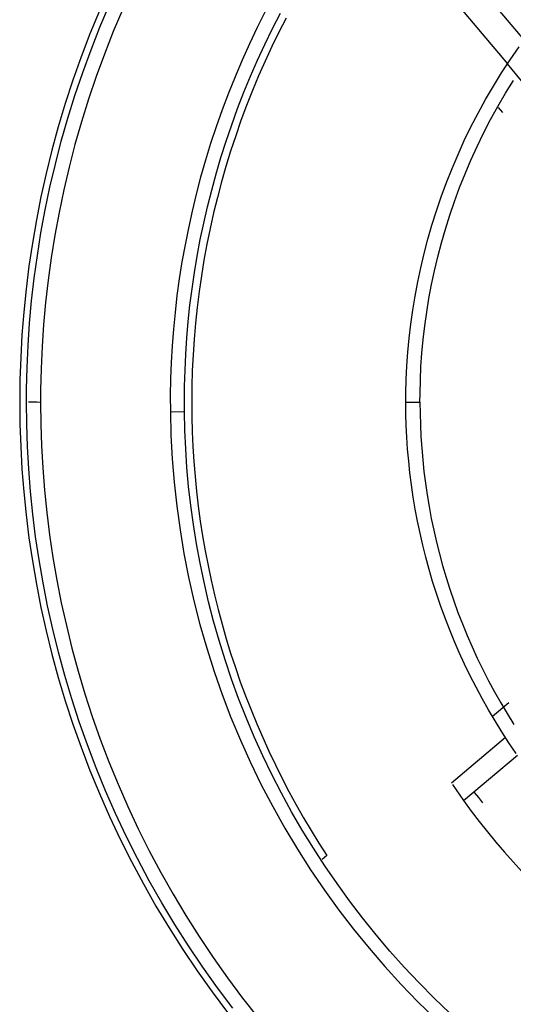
# Model space of a CAD drawing. Header units: millimetres. Extents: x -2637 to -1637, y 678 to 1678.
# Tile 274 of 348: x -2035 to -2028, y 1383 to 1397. Entities that reach past the tile are written whole.
import ezdxf

# ---------------------------------------------------------------- set-up
doc = ezdxf.new("R2010")
doc.units = ezdxf.units.MM
doc.layers.add('Make2D$B.SHOW mini', color=7, linetype='Continuous', true_color=0x000000)

msp = doc.modelspace()

# ---------------------------------------------------------------- linework, layer by layer
at = {"layer": 'Make2D$B.SHOW mini', "color": 18, "lineweight": -3, "true_color": 0x000000}
for points in [[(-2028.696, 1397.1), (-2028.036, 1396.313)], [(-2035.12, 1391.338), (-2035.112, 1391.65), (-2035.098, 1391.964), (-2035.076, 1392.281), (-2035.047, 1392.6), (-2035.01, 1392.921), (-2034.966, 1393.243), (-2034.914, 1393.567), (-2034.854, 1393.892), (-2034.786, 1394.218), (-2034.709, 1394.544), (-2034.625, 1394.871), (-2034.531, 1395.197), (-2034.43, 1395.524), (-2034.32, 1395.849), (-2034.201, 1396.174), (-2034.074, 1396.497), (-2033.938, 1396.819)], [(-2034.082, 1396.729), (-2034.217, 1396.401), (-2034.343, 1396.072), (-2034.46, 1395.741), (-2034.568, 1395.409), (-2034.667, 1395.077), (-2034.758, 1394.745), (-2034.84, 1394.412), (-2034.914, 1394.08), (-2034.979, 1393.749), (-2035.036, 1393.419), (-2035.085, 1393.09), (-2035.126, 1392.762), (-2035.16, 1392.436), (-2035.185, 1392.113), (-2035.203, 1391.791), (-2035.214, 1391.472), (-2035.217, 1391.156)], [(-2033.75, 1396.751), (-2033.885, 1396.433), (-2034.011, 1396.113), (-2034.128, 1395.791), (-2034.237, 1395.469), (-2034.338, 1395.146), (-2034.43, 1394.823), (-2034.514, 1394.5), (-2034.59, 1394.177), (-2034.657, 1393.854), (-2034.717, 1393.533), (-2034.768, 1393.212), (-2034.812, 1392.893), (-2034.848, 1392.576), (-2034.877, 1392.26), (-2034.898, 1391.947), (-2034.913, 1391.635), (-2034.92, 1391.327)], [(-2031.719, 1396.718), (-2031.834, 1396.489), (-2031.945, 1396.257), (-2032.05, 1396.024), (-2032.15, 1395.79), (-2032.245, 1395.554), (-2032.335, 1395.317), (-2032.419, 1395.078), (-2032.498, 1394.839), (-2032.572, 1394.599), (-2032.641, 1394.359), (-2032.704, 1394.118), (-2032.762, 1393.876), (-2032.815, 1393.635), (-2032.863, 1393.394), (-2032.906, 1393.153), (-2032.944, 1392.913), (-2032.977, 1392.672), (-2033.004, 1392.433), (-2033.027, 1392.195), (-2033.045, 1391.957), (-2033.059, 1391.72), (-2033.068, 1391.485), (-2033.072, 1391.251), (-2033.071, 1391.019)], [(-2032.872, 1391.156), (-2032.87, 1391.383), (-2032.863, 1391.611), (-2032.852, 1391.84), (-2032.837, 1392.071), (-2032.817, 1392.302), (-2032.792, 1392.534), (-2032.762, 1392.767), (-2032.728, 1393.001), (-2032.689, 1393.235), (-2032.645, 1393.469), (-2032.596, 1393.704), (-2032.542, 1393.938), (-2032.483, 1394.173), (-2032.42, 1394.407), (-2032.351, 1394.641), (-2032.277, 1394.874), (-2032.198, 1395.106), (-2032.114, 1395.337), (-2032.024, 1395.568), (-2031.93, 1395.797), (-2031.831, 1396.024), (-2031.727, 1396.25), (-2031.618, 1396.475), (-2031.504, 1396.697)], [(-2028.94, 1396.768), (-2028.272, 1395.973)], [(-2031.424, 1396.625), (-2031.527, 1396.422), (-2031.627, 1396.218), (-2031.722, 1396.011), (-2031.814, 1395.802), (-2031.902, 1395.591), (-2031.986, 1395.379), (-2032.066, 1395.164), (-2032.141, 1394.948), (-2032.213, 1394.731), (-2032.28, 1394.512), (-2032.343, 1394.292), (-2032.401, 1394.071), (-2032.456, 1393.849), (-2032.506, 1393.626), (-2032.551, 1393.403), (-2032.593, 1393.179), (-2032.629, 1392.954), (-2032.662, 1392.729), (-2032.69, 1392.504), (-2032.714, 1392.279), (-2032.733, 1392.054), (-2032.748, 1391.829), (-2032.759, 1391.604), (-2032.765, 1391.38), (-2032.767, 1391.156)], [(-2029.716, 1391.284), (-2029.711, 1391.478), (-2029.702, 1391.673), (-2029.688, 1391.869), (-2029.67, 1392.067), (-2029.647, 1392.266), (-2029.619, 1392.466), (-2029.586, 1392.666), (-2029.548, 1392.868), (-2029.505, 1393.07), (-2029.458, 1393.272), (-2029.404, 1393.475), (-2029.346, 1393.677), (-2029.283, 1393.879), (-2029.214, 1394.081), (-2029.14, 1394.282), (-2029.06, 1394.483), (-2028.975, 1394.682), (-2028.885, 1394.88), (-2028.79, 1395.077), (-2028.689, 1395.272), (-2028.582, 1395.465), (-2028.471, 1395.657), (-2028.354, 1395.846), (-2028.233, 1396.032), (-2028.106, 1396.216)], [(-2028.071, 1395.732), (-2028.272, 1395.973)], [(-2029.516, 1391.281), (-2029.511, 1391.47), (-2029.502, 1391.661), (-2029.489, 1391.853), (-2029.471, 1392.046), (-2029.448, 1392.24), (-2029.421, 1392.436), (-2029.389, 1392.632), (-2029.352, 1392.829), (-2029.31, 1393.026), (-2029.263, 1393.224), (-2029.212, 1393.422), (-2029.155, 1393.619), (-2029.093, 1393.817), (-2029.025, 1394.014), (-2028.953, 1394.211), (-2028.875, 1394.407), (-2028.792, 1394.602), (-2028.704, 1394.795), (-2028.611, 1394.987), (-2028.512, 1395.178), (-2028.408, 1395.367), (-2028.3, 1395.554), (-2028.186, 1395.738)], [(-2028.404, 1395.352), (-2028.343, 1395.279)], [(-2035.121, 1391.156), (-2035.12, 1391.338)], [(-2034.92, 1391.327), (-2034.921, 1391.152)], [(-2029.717, 1391.156), (-2029.716, 1391.284)], [(-2029.517, 1391.156), (-2029.516, 1391.281)], [(-2035.217, 1391.156), (-2035.214, 1390.84), (-2035.203, 1390.521), (-2035.185, 1390.199), (-2035.16, 1389.876), (-2035.126, 1389.55), (-2035.085, 1389.222), (-2035.036, 1388.893), (-2034.979, 1388.563), (-2034.914, 1388.232), (-2034.84, 1387.9), (-2034.758, 1387.567), (-2034.667, 1387.235), (-2034.568, 1386.903), (-2034.46, 1386.571), (-2034.343, 1386.24), (-2034.217, 1385.911), (-2034.082, 1385.583), (-2033.939, 1385.256), (-2033.786, 1384.932), (-2033.625, 1384.611), (-2033.456, 1384.293), (-2033.277, 1383.977), (-2033.09, 1383.666), (-2032.894, 1383.358), (-2032.691, 1383.055), (-2032.478, 1382.756), (-2032.258, 1382.463)], [(-2032.182, 1382.522), (-2032.4, 1382.813), (-2032.611, 1383.11), (-2032.814, 1383.411), (-2033.008, 1383.717), (-2033.194, 1384.026), (-2033.371, 1384.339), (-2033.54, 1384.655), (-2033.7, 1384.975), (-2033.851, 1385.296), (-2033.993, 1385.62), (-2034.127, 1385.946), (-2034.252, 1386.274), (-2034.368, 1386.602), (-2034.476, 1386.932), (-2034.574, 1387.262), (-2034.665, 1387.592), (-2034.746, 1387.922), (-2034.819, 1388.252), (-2034.884, 1388.581), (-2034.941, 1388.909), (-2034.99, 1389.235), (-2035.031, 1389.561), (-2035.063, 1389.884), (-2035.089, 1390.206), (-2035.107, 1390.525), (-2035.117, 1390.842), (-2035.121, 1391.156)], [(-2034.921, 1391.152), (-2034.972, 1391.154), (-2035.02, 1391.156), (-2035.093, 1391.156)], [(-2034.921, 1391.152), (-2034.917, 1390.843), (-2034.907, 1390.532), (-2034.889, 1390.218), (-2034.864, 1389.902), (-2034.832, 1389.584), (-2034.792, 1389.265), (-2034.744, 1388.944), (-2034.689, 1388.621), (-2034.625, 1388.298), (-2034.553, 1387.974), (-2034.473, 1387.65), (-2034.385, 1387.326), (-2034.288, 1387.002), (-2034.183, 1386.678), (-2034.069, 1386.355), (-2033.947, 1386.034), (-2033.816, 1385.714), (-2033.676, 1385.395), (-2033.528, 1385.079), (-2033.371, 1384.766), (-2033.206, 1384.455), (-2033.033, 1384.147), (-2032.851, 1383.843), (-2032.661, 1383.543), (-2032.463, 1383.247), (-2032.257, 1382.955), (-2032.043, 1382.669), (-2031.821, 1382.387)], [(-2032.871, 1391.021), (-2032.872, 1391.156)], [(-2032.767, 1391.156), (-2032.765, 1390.945), (-2032.76, 1390.734), (-2032.75, 1390.522), (-2032.737, 1390.31), (-2032.72, 1390.098), (-2032.699, 1389.886), (-2032.674, 1389.674), (-2032.645, 1389.462), (-2032.612, 1389.251), (-2032.576, 1389.039), (-2032.535, 1388.829), (-2032.491, 1388.619), (-2032.443, 1388.409), (-2032.391, 1388.201), (-2032.335, 1387.993), (-2032.276, 1387.786), (-2032.213, 1387.581), (-2032.146, 1387.376), (-2032.075, 1387.173), (-2032, 1386.972), (-2031.923, 1386.772), (-2031.841, 1386.573), (-2031.756, 1386.377), (-2031.667, 1386.182), (-2031.576, 1385.989), (-2031.48, 1385.797), (-2031.382, 1385.608), (-2031.28, 1385.422), (-2031.175, 1385.237), (-2031.067, 1385.055), (-2030.956, 1384.875), (-2030.843, 1384.697)], [(-2028.145, 1386.152), (-2028.249, 1386.304), (-2028.349, 1386.458), (-2028.447, 1386.615), (-2028.54, 1386.773), (-2028.631, 1386.933), (-2028.718, 1387.095), (-2028.801, 1387.258), (-2028.881, 1387.422), (-2028.957, 1387.588), (-2029.029, 1387.755), (-2029.098, 1387.923), (-2029.163, 1388.091), (-2029.224, 1388.261), (-2029.282, 1388.431), (-2029.336, 1388.602), (-2029.387, 1388.773), (-2029.433, 1388.945), (-2029.476, 1389.117), (-2029.516, 1389.289), (-2029.551, 1389.46), (-2029.584, 1389.632), (-2029.612, 1389.804), (-2029.637, 1389.975), (-2029.659, 1390.146), (-2029.677, 1390.316), (-2029.692, 1390.486), (-2029.703, 1390.654), (-2029.711, 1390.823), (-2029.716, 1390.99), (-2029.717, 1391.156)], [(-2029.717, 1391.156), (-2029.717, 1391.156), (-2029.717, 1391.156), (-2029.717, 1391.156), (-2029.717, 1391.156), (-2029.716, 1391.156), (-2029.714, 1391.156), (-2029.703, 1391.156), (-2029.659, 1391.156), (-2029.517, 1391.156)], [(-2029.517, 1391.156), (-2029.516, 1390.994), (-2029.511, 1390.83), (-2029.503, 1390.666), (-2029.492, 1390.501), (-2029.478, 1390.335), (-2029.46, 1390.169), (-2029.439, 1390.002), (-2029.415, 1389.835), (-2029.387, 1389.667), (-2029.355, 1389.499), (-2029.32, 1389.331), (-2029.282, 1389.163), (-2029.24, 1388.995), (-2029.194, 1388.828), (-2029.145, 1388.66), (-2029.092, 1388.493), (-2029.036, 1388.327), (-2028.976, 1388.161), (-2028.912, 1387.996), (-2028.845, 1387.832), (-2028.774, 1387.669), (-2028.7, 1387.507), (-2028.622, 1387.347), (-2028.54, 1387.187), (-2028.456, 1387.03), (-2028.367, 1386.873), (-2028.276, 1386.719), (-2028.181, 1386.566)], [(-2033.071, 1391.019), (-2032.871, 1391.021)], [(-2033.071, 1391.019), (-2033.063, 1390.685), (-2033.045, 1390.349), (-2033.018, 1390.013), (-2032.981, 1389.675), (-2032.934, 1389.337), (-2032.878, 1388.999), (-2032.812, 1388.661), (-2032.736, 1388.324), (-2032.65, 1387.988), (-2032.554, 1387.653), (-2032.448, 1387.321), (-2032.333, 1386.991), (-2032.208, 1386.665), (-2032.073, 1386.341), (-2031.929, 1386.022), (-2031.776, 1385.706), (-2031.613, 1385.395), (-2031.442, 1385.089), (-2031.262, 1384.789), (-2031.074, 1384.494), (-2030.877, 1384.205), (-2030.673, 1383.922), (-2030.461, 1383.647), (-2030.242, 1383.378), (-2030.016, 1383.116), (-2029.784, 1382.862), (-2029.546, 1382.616), (-2029.301, 1382.377)], [(-2029.092, 1382.454), (-2029.313, 1382.667), (-2029.529, 1382.885), (-2029.74, 1383.108), (-2029.944, 1383.337), (-2030.142, 1383.57), (-2030.334, 1383.809), (-2030.52, 1384.051), (-2030.698, 1384.298), (-2030.87, 1384.549), (-2031.035, 1384.803), (-2031.193, 1385.061), (-2031.345, 1385.322), (-2031.488, 1385.586), (-2031.625, 1385.852), (-2031.754, 1386.12), (-2031.877, 1386.39), (-2031.991, 1386.662), (-2032.099, 1386.936), (-2032.199, 1387.21), (-2032.292, 1387.485), (-2032.378, 1387.761), (-2032.456, 1388.037), (-2032.527, 1388.313), (-2032.592, 1388.589), (-2032.649, 1388.864), (-2032.7, 1389.138), (-2032.744, 1389.412), (-2032.781, 1389.684), (-2032.811, 1389.955), (-2032.835, 1390.224), (-2032.853, 1390.492), (-2032.865, 1390.758), (-2032.871, 1391.021)], [(-2028.251, 1386.872), (-2028.484, 1386.677)], [(-2028.297, 1386.377), (-2029.068, 1385.73)], [(-2028.896, 1385.482), (-2028.128, 1386.127)], [(-2029.055, 1385.71), (-2028.896, 1385.482)], [(-2028.749, 1385.606), (-2028.743, 1385.598), (-2028.683, 1385.526), (-2028.624, 1385.449)], [(-2028.896, 1385.482), (-2028.786, 1385.33), (-2028.672, 1385.181), (-2028.556, 1385.034), (-2028.436, 1384.889), (-2028.314, 1384.746), (-2028.189, 1384.606), (-2028.062, 1384.468), (-2027.932, 1384.333)], [(-2030.843, 1384.697), (-2030.908, 1384.642)]]:
    msp.add_lwpolyline(points, dxfattribs=at)

doc.saveas('drawing.dxf')
